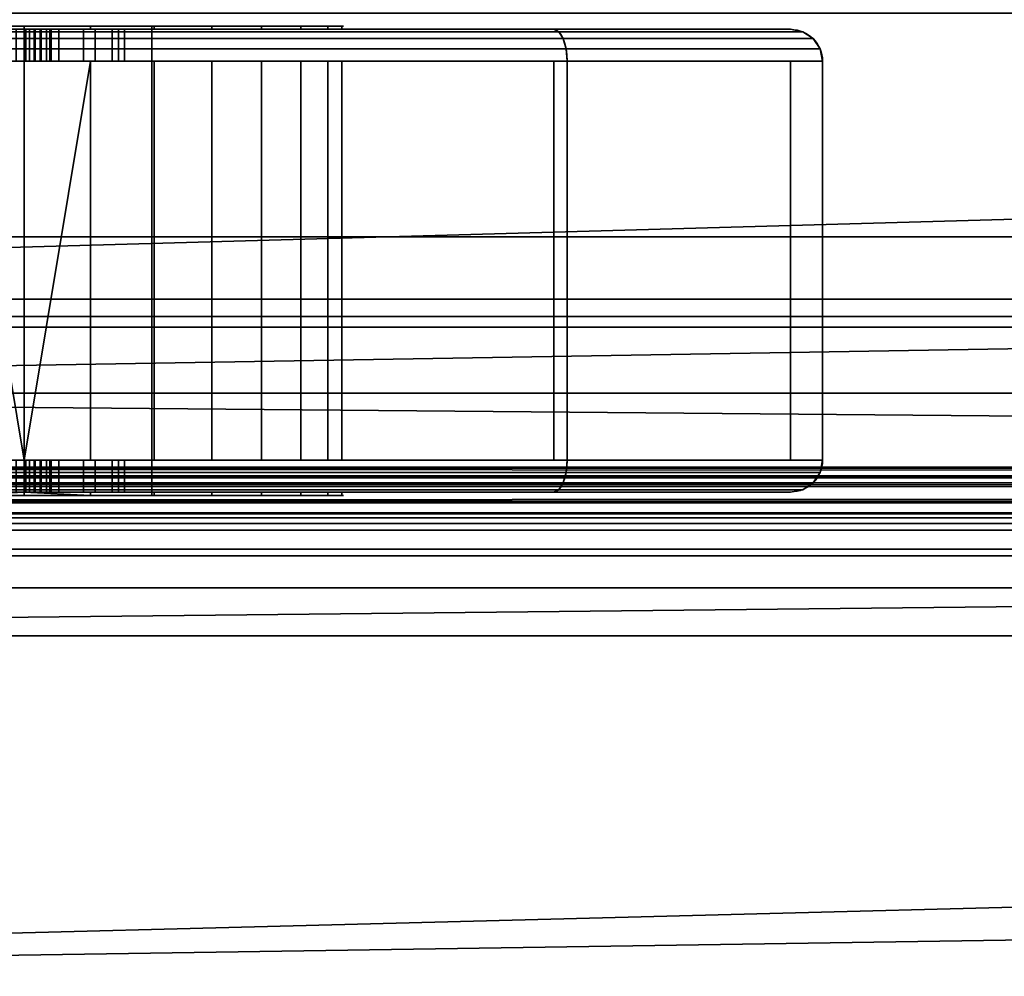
# Model space of a CAD drawing. Header units: millimetres. Extents: x -488 to 6688, y -115 to 115.
# Tile 642 of 656: x 1196 to 1227, y -38 to -8. Entities that reach past the tile are written whole.
import ezdxf

# ---------------------------------------------------------------- set-up
doc = ezdxf.new("R2010")
doc.units = ezdxf.units.MM
doc.layers.add('151', color=7, linetype='Continuous', true_color=0xffffff)

# ---------------------------------------------------------------- blocks, each defined once
blk = doc.blocks.new('UG_SURFACE_002')
at = {"layer": '151', "color": 252, "linetype": 'Continuous', "lineweight": 35}
for points in [[(2037.5, -15, 2194.25), (2037.5, 115, 2194.25), (962.5, 115, 2194.25), (962.5, -15, 2194.25)], [(1112.5, -15, 2044.25), (1112.5, 115, 2044.25), (1887.5, 115, 2044.25), (1887.5, -15, 2044.25)], [(2037.5, -15, 2194.25), (962.5, -15, 2194.25), (1112.5, -15, 2044.25), (1887.5, -15, 2044.25)]]:
    blk.add_3dface(points, dxfattribs=at)
blk = doc.blocks.new('UG_SURFACE_070')
at = {"layer": '151', "color": 7, "linetype": 'Continuous', "lineweight": 35}
for points in [[(1212.586, -8.5, 1153), (1144, -8.5, 1153), (1144, -8.576, 1153.383), (1212.744, -8.576, 1153.383)], [(1212.744, -8.576, 1004.617), (1144, -8.576, 1004.617), (1144, -8.5, 1005), (1212.586, -8.5, 1005)], [(1212.586, -8.5, 1005), (1144, -8.5, 1005), (1192.152, -8.5, 1016.238), (1192.343, -8.5, 1016.2)], [(1193.921, -8.5, 1113.781), (1190.122, -8.5, 1112.09), (1144, -8.5, 1153), (1212.586, -8.5, 1153)], [(1212.744, -8.576, 1153.383), (1144, -8.576, 1153.383), (1144, -8.793, 1153.707), (1212.879, -8.793, 1153.707)], [(1212.879, -8.793, 1004.293), (1144, -8.793, 1004.293), (1144, -8.576, 1004.617), (1212.744, -8.576, 1004.617)], [(1196, -8.4, 1094), (1196, -8.5, 1094), (1191.933, -8.5, 1094.864), (1191.933, -8.4, 1094.864)], [(1196, -8.4, 1094), (1191.933, -8.4, 1094.864), (1192, -8.4, 1100)], [(1191.933, -8.5, 1094.864), (1196, -8.5, 1094), (1195.743, -8.5, 1035.14)], [(1200, -8.4, 1108), (1192, -8.4, 1108), (1193.921, -8.4, 1113.781), (1198.079, -8.4, 1113.781)], [(1192, -8.4, 1100), (1200, -8.4, 1100), (1200.067, -8.4, 1094.864), (1196, -8.4, 1094)], [(1192, -8.4, 1108), (1200, -8.4, 1108), (1200, -23.1, 1108), (1192, -23.1, 1108)], [(1200, -8.4, 1100), (1192, -8.4, 1100), (1192, -23.1, 1100), (1200, -23.1, 1100)], [(1212.586, -8.5, 1005), (1192.343, -8.5, 1016.2), (1196.343, -8.5, 1016.2)], [(1192.343, -9.5, 1016.2), (1196.343, -9.5, 1016.2), (1196.343, -8.5, 1016.2), (1192.343, -8.5, 1016.2)], [(1193.921, -8.4, 1113.781), (1193.921, -8.5, 1113.781), (1198.079, -8.5, 1113.781), (1198.079, -8.4, 1113.781)], [(1212.586, -8.5, 1153), (1198.079, -8.5, 1113.781), (1193.921, -8.5, 1113.781)], [(1197.083, -8.5, 1034.958), (1195.743, -8.5, 1035.14), (1196, -8.5, 1094), (1200.067, -8.5, 1094.864)], [(1195.743, -9.5, 1035.14), (1195.743, -8.5, 1035.14), (1197.083, -8.5, 1034.958), (1197.083, -9.5, 1034.958)], [(1196.16, -8.5, 1022.081), (1196.049, -8.5, 1022.226), (1195.998, -8.5, 1022.4), (1196.495, -8.5, 1021.953)], [(1195.998, -8.5, 1022.4), (1196.012, -8.5, 1022.582), (1196.495, -8.5, 1021.953)], [(1195.998, -9.5, 1022.4), (1195.998, -8.5, 1022.4), (1196.049, -8.5, 1022.226), (1196.049, -9.5, 1022.226)], [(1196.012, -9.5, 1022.582), (1196.012, -8.5, 1022.582), (1195.998, -8.5, 1022.4), (1195.998, -9.5, 1022.4)], [(1200.067, -8.4, 1094.864), (1200.067, -8.5, 1094.864), (1196, -8.5, 1094), (1196, -8.4, 1094)], [(1196.012, -8.5, 1022.582), (1197.853, -8.5, 1029.453), (1198.75, -8.5, 1030.463), (1196.495, -8.5, 1021.953)], [(1196.012, -9.5, 1022.582), (1197.853, -9.5, 1029.453), (1197.853, -8.5, 1029.453), (1196.012, -8.5, 1022.582)], [(1196.049, -9.5, 1022.226), (1196.049, -8.5, 1022.226), (1196.16, -8.5, 1022.081), (1196.16, -9.5, 1022.081)], [(1196.495, -8.5, 1021.953), (1196.316, -8.5, 1021.986), (1196.16, -8.5, 1022.081)], [(1196.16, -9.5, 1022.081), (1196.16, -8.5, 1022.081), (1196.316, -8.5, 1021.986), (1196.316, -9.5, 1021.986)], [(1196.316, -9.5, 1021.986), (1196.316, -8.5, 1021.986), (1196.495, -8.5, 1021.953), (1196.495, -9.5, 1021.953)], [(1196.343, -8.5, 1016.2), (1196.535, -8.5, 1016.238), (1212.586, -8.5, 1005)], [(1196.535, -8.5, 1021.915), (1196.343, -8.5, 1021.953), (1196.495, -8.5, 1021.953)], [(1196.343, -9.5, 1021.953), (1196.495, -9.5, 1021.953), (1196.495, -8.5, 1021.953), (1196.343, -8.5, 1021.953)], [(1196.343, -9.5, 1021.953), (1196.343, -8.5, 1021.953), (1196.535, -8.5, 1021.915), (1196.535, -9.5, 1021.915)], [(1196.535, -9.5, 1016.238), (1196.535, -8.5, 1016.238), (1196.343, -8.5, 1016.2), (1196.343, -9.5, 1016.2)], [(1196.697, -8.5, 1021.806), (1196.495, -8.5, 1021.953), (1220, -8.5, 1012.414)], [(1196.697, -8.5, 1021.806), (1196.535, -8.5, 1021.915), (1196.495, -8.5, 1021.953)], [(1198.75, -8.5, 1030.463), (1220, -8.5, 1012.414), (1196.495, -8.5, 1021.953)], [(1212.586, -8.5, 1005), (1196.535, -8.5, 1016.238), (1196.697, -8.5, 1016.346)], [(1196.535, -9.5, 1021.915), (1196.535, -8.5, 1021.915), (1196.697, -8.5, 1021.806), (1196.697, -9.5, 1021.806)], [(1196.697, -9.5, 1016.346), (1196.697, -8.5, 1016.346), (1196.535, -8.5, 1016.238), (1196.535, -9.5, 1016.238)], [(1220, -8.5, 1012.414), (1196.805, -8.5, 1021.644), (1196.697, -8.5, 1021.806)], [(1196.697, -8.5, 1016.346), (1196.805, -8.5, 1016.509), (1220, -8.5, 1012.414), (1212.586, -8.5, 1005)], [(1196.697, -9.5, 1021.806), (1196.697, -8.5, 1021.806), (1196.805, -8.5, 1021.644), (1196.805, -9.5, 1021.644)], [(1196.805, -9.5, 1016.509), (1196.805, -8.5, 1016.509), (1196.697, -8.5, 1016.346), (1196.697, -9.5, 1016.346)], [(1220, -8.5, 1012.414), (1196.805, -8.5, 1016.509), (1196.843, -8.5, 1016.7)], [(1196.843, -8.5, 1021.453), (1196.805, -8.5, 1021.644), (1220, -8.5, 1012.414)], [(1196.805, -9.5, 1021.644), (1196.805, -8.5, 1021.644), (1196.843, -8.5, 1021.453), (1196.843, -9.5, 1021.453)], [(1196.843, -9.5, 1016.7), (1196.843, -8.5, 1016.7), (1196.805, -8.5, 1016.509), (1196.805, -9.5, 1016.509)], [(1220, -8.5, 1012.414), (1196.843, -8.5, 1016.7), (1196.843, -8.5, 1021.453)], [(1196.843, -9.5, 1016.7), (1196.843, -9.5, 1021.453), (1196.843, -8.5, 1021.453), (1196.843, -8.5, 1016.7)], [(1220, -8.5, 1145.586), (1197.083, -8.5, 1034.958), (1205.511, -8.5, 1100.91)], [(1197.083, -8.5, 1034.958), (1203.431, -8.5, 1097.309), (1205.511, -8.5, 1100.91)], [(1197.083, -8.5, 1034.958), (1200.067, -8.5, 1094.864), (1203.431, -8.5, 1097.309)], [(1220, -8.5, 1145.586), (1198.223, -8.5, 1034.232), (1197.083, -8.5, 1034.958)], [(1197.083, -9.5, 1034.958), (1197.083, -8.5, 1034.958), (1198.223, -8.5, 1034.232), (1198.223, -9.5, 1034.232)], [(1198.75, -9.5, 1030.463), (1198.75, -8.5, 1030.463), (1197.853, -8.5, 1029.453), (1197.853, -9.5, 1029.453)], [(1198.079, -8.4, 1113.781), (1198.079, -8.5, 1113.781), (1201.878, -8.5, 1112.09), (1201.878, -8.4, 1112.09)], [(1198.079, -8.4, 1113.781), (1201.878, -8.4, 1112.09), (1200, -8.4, 1108)], [(1201.878, -8.5, 1112.09), (1198.079, -8.5, 1113.781), (1212.586, -8.5, 1153), (1220, -8.5, 1145.586)], [(1220, -8.5, 1145.586), (1198.953, -8.5, 1033.095), (1198.223, -8.5, 1034.232)], [(1198.223, -9.5, 1034.232), (1198.223, -8.5, 1034.232), (1198.953, -8.5, 1033.095), (1198.953, -9.5, 1033.095)], [(1198.75, -8.5, 1030.463), (1199.141, -8.5, 1031.757), (1220, -8.5, 1012.414)], [(1199.141, -9.5, 1031.757), (1199.141, -8.5, 1031.757), (1198.75, -8.5, 1030.463), (1198.75, -9.5, 1030.463)], [(1199.141, -8.5, 1031.757), (1198.953, -8.5, 1033.095), (1220, -8.5, 1145.586), (1220, -8.5, 1012.414)], [(1198.953, -9.5, 1033.095), (1198.953, -8.5, 1033.095), (1199.141, -8.5, 1031.757), (1199.141, -9.5, 1031.757)], [(1200, -8.4, 1108), (1204.66, -8.4, 1109), (1205.945, -8.4, 1105.045)], [(1205.945, -8.4, 1105.045), (1205.511, -8.4, 1100.91), (1200, -8.4, 1100), (1200, -8.4, 1108)], [(1200, -8.4, 1108), (1201.878, -8.4, 1112.09), (1204.66, -8.4, 1109)], [(1205.511, -8.4, 1100.91), (1203.431, -8.4, 1097.309), (1200, -8.4, 1100)], [(1200, -8.4, 1100), (1203.431, -8.4, 1097.309), (1200.067, -8.4, 1094.864)], [(1200, -8.4, 1108), (1200, -8.4, 1100), (1200, -23.1, 1100), (1200, -23.1, 1108)], [(1203.431, -8.4, 1097.309), (1203.431, -8.5, 1097.309), (1200.067, -8.5, 1094.864), (1200.067, -8.4, 1094.864)], [(1201.878, -8.4, 1112.09), (1201.878, -8.5, 1112.09), (1204.66, -8.5, 1109), (1204.66, -8.4, 1109)], [(1204.66, -8.5, 1109), (1201.878, -8.5, 1112.09), (1220, -8.5, 1145.586)], [(1205.511, -8.4, 1100.91), (1205.511, -8.5, 1100.91), (1203.431, -8.5, 1097.309), (1203.431, -8.4, 1097.309)], [(1204.66, -8.4, 1109), (1204.66, -8.5, 1109), (1205.945, -8.5, 1105.045), (1205.945, -8.4, 1105.045)], [(1220, -8.5, 1145.586), (1205.945, -8.5, 1105.045), (1204.66, -8.5, 1109)], [(1205.945, -8.4, 1105.045), (1205.945, -8.5, 1105.045), (1205.511, -8.5, 1100.91), (1205.511, -8.4, 1100.91)], [(1205.511, -8.5, 1100.91), (1205.945, -8.5, 1105.045), (1220, -8.5, 1145.586)], [(1220, -8.5, 1145.586), (1212.586, -8.5, 1153), (1212.744, -8.576, 1153.383), (1220.383, -8.576, 1145.744)], [(1212.586, -8.5, 1005), (1220, -8.5, 1012.414), (1220.383, -8.576, 1012.256), (1212.744, -8.576, 1004.617)], [(1220.383, -8.576, 1145.744), (1212.744, -8.576, 1153.383), (1212.879, -8.793, 1153.707), (1220.707, -8.793, 1145.879)], [(1212.744, -8.576, 1004.617), (1220.383, -8.576, 1012.256), (1220.707, -8.793, 1012.121), (1212.879, -8.793, 1004.293)], [(1220, -8.5, 1012.414), (1220, -8.5, 1145.586), (1220.383, -8.576, 1145.744), (1220.383, -8.576, 1012.256)], [(1220.383, -8.576, 1012.256), (1220.383, -8.576, 1145.744), (1220.707, -8.793, 1145.879), (1220.707, -8.793, 1012.121)], [(1212.879, -8.793, 1153.707), (1144, -8.793, 1153.707), (1144, -9.117, 1153.924), (1212.968, -9.117, 1153.924)], [(1212.968, -9.117, 1004.076), (1144, -9.117, 1004.076), (1144, -8.793, 1004.293), (1212.879, -8.793, 1004.293)], [(1220.707, -8.793, 1145.879), (1212.879, -8.793, 1153.707), (1212.968, -9.117, 1153.924), (1220.924, -9.117, 1145.968)], [(1212.879, -8.793, 1004.293), (1220.707, -8.793, 1012.121), (1220.924, -9.117, 1012.032), (1212.968, -9.117, 1004.076)], [(1220.707, -8.793, 1012.121), (1220.707, -8.793, 1145.879), (1220.924, -9.117, 1145.968), (1220.924, -9.117, 1012.032)], [(1212.968, -9.117, 1153.924), (1144, -9.117, 1153.924), (1144, -9.5, 1154), (1213, -9.5, 1154)], [(1213, -9.5, 1004), (1144, -9.5, 1004), (1144, -9.117, 1004.076), (1212.968, -9.117, 1004.076)], [(1220.924, -9.117, 1145.968), (1212.968, -9.117, 1153.924), (1213, -9.5, 1154), (1221, -9.5, 1146)], [(1212.968, -9.117, 1004.076), (1220.924, -9.117, 1012.032), (1221, -9.5, 1012), (1213, -9.5, 1004)], [(1220.924, -9.117, 1012.032), (1220.924, -9.117, 1145.968), (1221, -9.5, 1146), (1221, -9.5, 1012)], [(1144, -9.5, 1004), (1213, -9.5, 1004), (1213, -22, 1004), (1144, -22, 1004)], [(1213, -9.5, 1154), (1144, -9.5, 1154), (1144, -22, 1154), (1213, -22, 1154)], [(1212.586, -9.5, 1153), (1144, -9.5, 1153), (1190.122, -9.5, 1112.09), (1193.921, -9.5, 1113.781)], [(1192.343, -9.5, 1016.2), (1192.152, -9.5, 1016.238), (1144, -9.5, 1005), (1212.586, -9.5, 1005)], [(1144, -22, 1005), (1212.586, -22, 1005), (1212.586, -9.5, 1005), (1144, -9.5, 1005)], [(1212.586, -22, 1153), (1144, -22, 1153), (1144, -9.5, 1153), (1212.586, -9.5, 1153)], [(1194.451, -9.5, 1034.743), (1195.743, -9.5, 1035.14), (1196, -9.5, 1094), (1191.933, -9.5, 1094.864)], [(1196, -9.5, 1094), (1196, -22, 1094), (1191.933, -22, 1094.864), (1191.933, -9.5, 1094.864)], [(1212.586, -9.5, 1005), (1196.343, -9.5, 1016.2), (1192.343, -9.5, 1016.2)], [(1212.586, -9.5, 1153), (1193.921, -9.5, 1113.781), (1198.079, -9.5, 1113.781)], [(1198.079, -9.5, 1113.781), (1193.921, -9.5, 1113.781), (1196, -22, 1114)], [(1193.921, -9.5, 1113.781), (1193.921, -22, 1113.781), (1196, -22, 1114)], [(1195.743, -9.5, 1035.14), (1197.083, -9.5, 1034.958), (1196, -9.5, 1094)], [(1196.495, -9.5, 1021.953), (1195.998, -9.5, 1022.4), (1196.049, -9.5, 1022.226), (1196.16, -9.5, 1022.081)], [(1196.495, -9.5, 1021.953), (1196.012, -9.5, 1022.582), (1195.998, -9.5, 1022.4)], [(1200.067, -9.5, 1094.864), (1196, -9.5, 1094), (1197.083, -9.5, 1034.958), (1198.223, -9.5, 1034.232)], [(1200.067, -9.5, 1094.864), (1200.067, -22, 1094.864), (1196, -22, 1094), (1196, -9.5, 1094)], [(1196, -22, 1114), (1198.079, -22, 1113.781), (1198.079, -9.5, 1113.781)], [(1196.495, -9.5, 1021.953), (1198.75, -9.5, 1030.463), (1197.853, -9.5, 1029.453), (1196.012, -9.5, 1022.582)], [(1196.16, -9.5, 1022.081), (1196.316, -9.5, 1021.986), (1196.495, -9.5, 1021.953)], [(1196.495, -9.5, 1021.953), (1196.343, -9.5, 1021.953), (1196.535, -9.5, 1021.915)], [(1196.535, -9.5, 1016.238), (1196.343, -9.5, 1016.2), (1212.586, -9.5, 1005)], [(1220, -9.5, 1012.414), (1196.495, -9.5, 1021.953), (1196.697, -9.5, 1021.806)], [(1196.495, -9.5, 1021.953), (1196.535, -9.5, 1021.915), (1196.697, -9.5, 1021.806)], [(1196.495, -9.5, 1021.953), (1220, -9.5, 1012.414), (1198.75, -9.5, 1030.463)], [(1196.697, -9.5, 1016.346), (1196.535, -9.5, 1016.238), (1212.586, -9.5, 1005)], [(1212.586, -9.5, 1005), (1220, -9.5, 1012.414), (1196.805, -9.5, 1016.509), (1196.697, -9.5, 1016.346)], [(1196.697, -9.5, 1021.806), (1196.805, -9.5, 1021.644), (1220, -9.5, 1012.414)], [(1220, -9.5, 1012.414), (1196.805, -9.5, 1021.644), (1196.843, -9.5, 1021.453)], [(1196.843, -9.5, 1016.7), (1196.805, -9.5, 1016.509), (1220, -9.5, 1012.414)], [(1220, -9.5, 1012.414), (1196.843, -9.5, 1021.453), (1196.843, -9.5, 1016.7)], [(1198.079, -9.5, 1113.781), (1201.878, -9.5, 1112.09), (1220, -9.5, 1145.586), (1212.586, -9.5, 1153)], [(1198.079, -9.5, 1113.781), (1198.079, -22, 1113.781), (1201.878, -22, 1112.09), (1201.878, -9.5, 1112.09)], [(1205.511, -9.5, 1100.91), (1198.223, -9.5, 1034.232), (1220, -9.5, 1145.586)], [(1205.511, -9.5, 1100.91), (1203.431, -9.5, 1097.309), (1198.223, -9.5, 1034.232)], [(1203.431, -9.5, 1097.309), (1200.067, -9.5, 1094.864), (1198.223, -9.5, 1034.232)], [(1198.223, -9.5, 1034.232), (1198.953, -9.5, 1033.095), (1220, -9.5, 1145.586)], [(1220, -9.5, 1012.414), (1199.141, -9.5, 1031.757), (1198.75, -9.5, 1030.463)], [(1220, -9.5, 1012.414), (1220, -9.5, 1145.586), (1198.953, -9.5, 1033.095), (1199.141, -9.5, 1031.757)], [(1203.431, -9.5, 1097.309), (1203.431, -22, 1097.309), (1200.067, -22, 1094.864), (1200.067, -9.5, 1094.864)], [(1220, -9.5, 1145.586), (1201.878, -9.5, 1112.09), (1204.66, -9.5, 1109)], [(1201.878, -9.5, 1112.09), (1201.878, -22, 1112.09), (1204.66, -22, 1109), (1204.66, -9.5, 1109)], [(1205.511, -9.5, 1100.91), (1205.511, -22, 1100.91), (1203.431, -22, 1097.309), (1203.431, -9.5, 1097.309)], [(1204.66, -9.5, 1109), (1205.945, -9.5, 1105.045), (1220, -9.5, 1145.586)], [(1204.66, -9.5, 1109), (1204.66, -22, 1109), (1205.945, -22, 1105.045), (1205.945, -9.5, 1105.045)], [(1220, -9.5, 1145.586), (1205.945, -9.5, 1105.045), (1205.511, -9.5, 1100.91)], [(1205.945, -9.5, 1105.045), (1205.945, -22, 1105.045), (1205.511, -22, 1100.91), (1205.511, -9.5, 1100.91)], [(1220, -9.5, 1012.414), (1212.586, -9.5, 1005), (1212.586, -22, 1005), (1220, -22, 1012.414)], [(1220, -22, 1145.586), (1212.586, -22, 1153), (1212.586, -9.5, 1153), (1220, -9.5, 1145.586)], [(1221, -22, 1012), (1213, -22, 1004), (1213, -9.5, 1004), (1221, -9.5, 1012)], [(1221, -9.5, 1146), (1213, -9.5, 1154), (1213, -22, 1154), (1221, -22, 1146)], [(1220, -22, 1012.414), (1220, -22, 1145.586), (1220, -9.5, 1145.586), (1220, -9.5, 1012.414)], [(1221, -9.5, 1012), (1221, -9.5, 1146), (1221, -22, 1146), (1221, -22, 1012)], [(1212.968, -22.383, 1004.076), (1144, -22.383, 1004.076), (1144, -22, 1004), (1213, -22, 1004)], [(1213, -22, 1154), (1144, -22, 1154), (1144, -22.383, 1153.924), (1212.968, -22.383, 1153.924)], [(1212.586, -22, 1005), (1144, -22, 1005), (1192.152, -22, 1016.238), (1192.343, -22, 1016.2)], [(1144, -22, 1153), (1212.586, -22, 1153), (1196, -22, 1114), (1193.921, -22, 1113.781)], [(1191.933, -22, 1094.864), (1196, -22, 1094), (1195.743, -22, 1035.14)], [(1212.586, -22, 1005), (1192.343, -22, 1016.2), (1196.343, -22, 1016.2)], [(1196.343, -22, 1016.2), (1192.343, -22, 1016.2), (1192.343, -23, 1016.2), (1196.343, -23, 1016.2)], [(1197.083, -22, 1034.958), (1195.743, -22, 1035.14), (1196, -22, 1094), (1200.067, -22, 1094.864)], [(1195.743, -23, 1035.14), (1195.743, -22, 1035.14), (1197.083, -22, 1034.958), (1197.083, -23, 1034.958)], [(1196.16, -22, 1022.081), (1196.049, -22, 1022.226), (1195.998, -22, 1022.4), (1196.495, -22, 1021.953)], [(1195.998, -22, 1022.4), (1196.012, -22, 1022.582), (1196.495, -22, 1021.953)], [(1195.998, -23, 1022.4), (1195.998, -22, 1022.4), (1196.049, -22, 1022.226), (1196.049, -23, 1022.226)], [(1196.012, -23, 1022.582), (1196.012, -22, 1022.582), (1195.998, -22, 1022.4), (1195.998, -23, 1022.4)], [(1198.079, -22, 1113.781), (1196, -22, 1114), (1212.586, -22, 1153)], [(1196.012, -22, 1022.582), (1197.853, -22, 1029.453), (1198.75, -22, 1030.463), (1196.495, -22, 1021.953)], [(1197.853, -22, 1029.453), (1196.012, -22, 1022.582), (1196.012, -23, 1022.582), (1197.853, -23, 1029.453)], [(1196.049, -23, 1022.226), (1196.049, -22, 1022.226), (1196.16, -22, 1022.081), (1196.16, -23, 1022.081)], [(1196.495, -22, 1021.953), (1196.316, -22, 1021.986), (1196.16, -22, 1022.081)], [(1196.16, -23, 1022.081), (1196.16, -22, 1022.081), (1196.316, -22, 1021.986), (1196.316, -23, 1021.986)], [(1196.316, -23, 1021.986), (1196.316, -22, 1021.986), (1196.495, -22, 1021.953), (1196.495, -23, 1021.953)], [(1196.343, -22, 1016.2), (1196.535, -22, 1016.238), (1212.586, -22, 1005)], [(1196.535, -22, 1021.915), (1196.343, -22, 1021.953), (1196.495, -22, 1021.953)], [(1196.535, -23, 1016.238), (1196.535, -22, 1016.238), (1196.343, -22, 1016.2), (1196.343, -23, 1016.2)], [(1196.343, -23, 1021.953), (1196.343, -22, 1021.953), (1196.535, -22, 1021.915), (1196.535, -23, 1021.915)], [(1196.495, -22, 1021.953), (1196.343, -22, 1021.953), (1196.343, -23, 1021.953), (1196.495, -23, 1021.953)], [(1196.697, -22, 1021.806), (1196.495, -22, 1021.953), (1220, -22, 1012.414)], [(1196.697, -22, 1021.806), (1196.535, -22, 1021.915), (1196.495, -22, 1021.953)], [(1198.75, -22, 1030.463), (1220, -22, 1012.414), (1196.495, -22, 1021.953)], [(1212.586, -22, 1005), (1196.535, -22, 1016.238), (1196.697, -22, 1016.346)], [(1196.697, -23, 1016.346), (1196.697, -22, 1016.346), (1196.535, -22, 1016.238), (1196.535, -23, 1016.238)], [(1196.535, -23, 1021.915), (1196.535, -22, 1021.915), (1196.697, -22, 1021.806), (1196.697, -23, 1021.806)], [(1220, -22, 1012.414), (1196.805, -22, 1021.644), (1196.697, -22, 1021.806)], [(1196.697, -22, 1016.346), (1196.805, -22, 1016.509), (1220, -22, 1012.414), (1212.586, -22, 1005)], [(1196.805, -23, 1016.509), (1196.805, -22, 1016.509), (1196.697, -22, 1016.346), (1196.697, -23, 1016.346)], [(1196.697, -23, 1021.806), (1196.697, -22, 1021.806), (1196.805, -22, 1021.644), (1196.805, -23, 1021.644)], [(1220, -22, 1012.414), (1196.805, -22, 1016.509), (1196.843, -22, 1016.7)], [(1196.843, -22, 1021.453), (1196.805, -22, 1021.644), (1220, -22, 1012.414)], [(1196.843, -23, 1016.7), (1196.843, -22, 1016.7), (1196.805, -22, 1016.509), (1196.805, -23, 1016.509)], [(1196.805, -23, 1021.644), (1196.805, -22, 1021.644), (1196.843, -22, 1021.453), (1196.843, -23, 1021.453)], [(1220, -22, 1012.414), (1196.843, -22, 1016.7), (1196.843, -22, 1021.453)], [(1196.843, -22, 1021.453), (1196.843, -22, 1016.7), (1196.843, -23, 1016.7), (1196.843, -23, 1021.453)], [(1220, -22, 1145.586), (1197.083, -22, 1034.958), (1205.511, -22, 1100.91)], [(1197.083, -22, 1034.958), (1203.431, -22, 1097.309), (1205.511, -22, 1100.91)], [(1197.083, -22, 1034.958), (1200.067, -22, 1094.864), (1203.431, -22, 1097.309)], [(1220, -22, 1145.586), (1198.223, -22, 1034.232), (1197.083, -22, 1034.958)], [(1197.083, -23, 1034.958), (1197.083, -22, 1034.958), (1198.223, -22, 1034.232), (1198.223, -23, 1034.232)], [(1198.75, -23, 1030.463), (1198.75, -22, 1030.463), (1197.853, -22, 1029.453), (1197.853, -23, 1029.453)], [(1212.586, -22, 1153), (1220, -22, 1145.586), (1201.878, -22, 1112.09), (1198.079, -22, 1113.781)], [(1220, -22, 1145.586), (1198.953, -22, 1033.095), (1198.223, -22, 1034.232)], [(1198.223, -23, 1034.232), (1198.223, -22, 1034.232), (1198.953, -22, 1033.095), (1198.953, -23, 1033.095)], [(1198.75, -22, 1030.463), (1199.141, -22, 1031.757), (1220, -22, 1012.414)], [(1199.141, -23, 1031.757), (1199.141, -22, 1031.757), (1198.75, -22, 1030.463), (1198.75, -23, 1030.463)], [(1199.141, -22, 1031.757), (1198.953, -22, 1033.095), (1220, -22, 1145.586), (1220, -22, 1012.414)], [(1198.953, -23, 1033.095), (1198.953, -22, 1033.095), (1199.141, -22, 1031.757), (1199.141, -23, 1031.757)], [(1204.66, -22, 1109), (1201.878, -22, 1112.09), (1220, -22, 1145.586)], [(1220, -22, 1145.586), (1205.945, -22, 1105.045), (1204.66, -22, 1109)], [(1205.511, -22, 1100.91), (1205.945, -22, 1105.045), (1220, -22, 1145.586)], [(1213, -22, 1004), (1221, -22, 1012), (1220.924, -22.383, 1012.032), (1212.968, -22.383, 1004.076)], [(1221, -22, 1146), (1213, -22, 1154), (1212.968, -22.383, 1153.924), (1220.924, -22.383, 1145.968)], [(1221, -22, 1012), (1221, -22, 1146), (1220.924, -22.383, 1145.968), (1220.924, -22.383, 1012.032)], [(1212.879, -22.707, 1004.293), (1144, -22.707, 1004.293), (1144, -22.383, 1004.076), (1212.968, -22.383, 1004.076)], [(1212.968, -22.383, 1153.924), (1144, -22.383, 1153.924), (1144, -22.707, 1153.707), (1212.879, -22.707, 1153.707)], [(1212.968, -22.383, 1004.076), (1220.924, -22.383, 1012.032), (1220.707, -22.707, 1012.121), (1212.879, -22.707, 1004.293)], [(1220.924, -22.383, 1145.968), (1212.968, -22.383, 1153.924), (1212.879, -22.707, 1153.707), (1220.707, -22.707, 1145.879)], [(1220.924, -22.383, 1012.032), (1220.924, -22.383, 1145.968), (1220.707, -22.707, 1145.879), (1220.707, -22.707, 1012.121)], [(1212.744, -22.924, 1004.617), (1144, -22.924, 1004.617), (1144, -22.707, 1004.293), (1212.879, -22.707, 1004.293)], [(1212.879, -22.707, 1153.707), (1144, -22.707, 1153.707), (1144, -22.924, 1153.383), (1212.744, -22.924, 1153.383)], [(1212.879, -22.707, 1004.293), (1220.707, -22.707, 1012.121), (1220.383, -22.924, 1012.256), (1212.744, -22.924, 1004.617)], [(1220.707, -22.707, 1145.879), (1212.879, -22.707, 1153.707), (1212.744, -22.924, 1153.383), (1220.383, -22.924, 1145.744)], [(1220.707, -22.707, 1012.121), (1220.707, -22.707, 1145.879), (1220.383, -22.924, 1145.744), (1220.383, -22.924, 1012.256)], [(1212.586, -23, 1005), (1144, -23, 1005), (1144, -22.924, 1004.617), (1212.744, -22.924, 1004.617)], [(1212.744, -22.924, 1153.383), (1144, -22.924, 1153.383), (1144, -23, 1153), (1212.586, -23, 1153)], [(1212.586, -23, 1153), (1144, -23, 1153), (1193.921, -23, 1113.781), (1196, -23, 1114)], [(1192.343, -23, 1016.2), (1192.152, -23, 1016.238), (1144, -23, 1005), (1212.586, -23, 1005)], [(1196, -23, 1094), (1196, -23.1, 1094), (1191.933, -23.1, 1094.864), (1191.933, -23, 1094.864)], [(1194.451, -23, 1034.743), (1195.743, -23, 1035.14), (1196, -23, 1094), (1191.933, -23, 1094.864)], [(1200, -23.1, 1100), (1192, -23.1, 1100), (1191.933, -23.1, 1094.864), (1196, -23.1, 1094)], [(1192, -23.1, 1108), (1200, -23.1, 1108), (1198.079, -23.1, 1113.781), (1193.921, -23.1, 1113.781)], [(1212.586, -23, 1005), (1196.343, -23, 1016.2), (1192.343, -23, 1016.2)], [(1196, -23, 1114), (1193.921, -23.1, 1113.781), (1198.079, -23.1, 1113.781)], [(1196, -23, 1114), (1193.921, -23, 1113.781), (1193.921, -23.1, 1113.781)], [(1195.743, -23, 1035.14), (1197.083, -23, 1034.958), (1196, -23, 1094)], [(1196.495, -23, 1021.953), (1195.998, -23, 1022.4), (1196.049, -23, 1022.226), (1196.16, -23, 1022.081)], [(1196.495, -23, 1021.953), (1196.012, -23, 1022.582), (1195.998, -23, 1022.4)], [(1198.079, -23.1, 1113.781), (1198.079, -23, 1113.781), (1196, -23, 1114)], [(1200.067, -23, 1094.864), (1200.067, -23.1, 1094.864), (1196, -23.1, 1094), (1196, -23, 1094)], [(1196, -23, 1114), (1198.079, -23, 1113.781), (1212.586, -23, 1153)], [(1200.067, -23, 1094.864), (1196, -23, 1094), (1197.083, -23, 1034.958), (1198.223, -23, 1034.232)], [(1196, -23.1, 1094), (1200.067, -23.1, 1094.864), (1200, -23.1, 1100)], [(1196.495, -23, 1021.953), (1198.75, -23, 1030.463), (1197.853, -23, 1029.453), (1196.012, -23, 1022.582)], [(1196.16, -23, 1022.081), (1196.316, -23, 1021.986), (1196.495, -23, 1021.953)], [(1196.495, -23, 1021.953), (1196.343, -23, 1021.953), (1196.535, -23, 1021.915)], [(1196.535, -23, 1016.238), (1196.343, -23, 1016.2), (1212.586, -23, 1005)], [(1220, -23, 1012.414), (1196.495, -23, 1021.953), (1196.697, -23, 1021.806)], [(1196.495, -23, 1021.953), (1196.535, -23, 1021.915), (1196.697, -23, 1021.806)], [(1196.495, -23, 1021.953), (1220, -23, 1012.414), (1198.75, -23, 1030.463)], [(1196.697, -23, 1016.346), (1196.535, -23, 1016.238), (1212.586, -23, 1005)], [(1212.586, -23, 1005), (1220, -23, 1012.414), (1196.805, -23, 1016.509), (1196.697, -23, 1016.346)], [(1196.697, -23, 1021.806), (1196.805, -23, 1021.644), (1220, -23, 1012.414)], [(1220, -23, 1012.414), (1196.805, -23, 1021.644), (1196.843, -23, 1021.453)], [(1196.843, -23, 1016.7), (1196.805, -23, 1016.509), (1220, -23, 1012.414)], [(1220, -23, 1012.414), (1196.843, -23, 1021.453), (1196.843, -23, 1016.7)], [(1198.079, -23, 1113.781), (1198.079, -23.1, 1113.781), (1201.878, -23.1, 1112.09), (1201.878, -23, 1112.09)], [(1198.079, -23, 1113.781), (1201.878, -23, 1112.09), (1220, -23, 1145.586), (1212.586, -23, 1153)], [(1200, -23.1, 1108), (1201.878, -23.1, 1112.09), (1198.079, -23.1, 1113.781)], [(1205.511, -23, 1100.91), (1198.223, -23, 1034.232), (1220, -23, 1145.586)], [(1205.511, -23, 1100.91), (1203.431, -23, 1097.309), (1198.223, -23, 1034.232)], [(1203.431, -23, 1097.309), (1200.067, -23, 1094.864), (1198.223, -23, 1034.232)], [(1198.223, -23, 1034.232), (1198.953, -23, 1033.095), (1220, -23, 1145.586)], [(1220, -23, 1012.414), (1199.141, -23, 1031.757), (1198.75, -23, 1030.463)], [(1220, -23, 1012.414), (1220, -23, 1145.586), (1198.953, -23, 1033.095), (1199.141, -23, 1031.757)], [(1200, -23.1, 1108), (1200, -23.1, 1100), (1205.511, -23.1, 1100.91), (1205.945, -23.1, 1105.045)], [(1200, -23.1, 1100), (1203.431, -23.1, 1097.309), (1205.511, -23.1, 1100.91)], [(1205.945, -23.1, 1105.045), (1204.66, -23.1, 1109), (1200, -23.1, 1108)], [(1200.067, -23.1, 1094.864), (1203.431, -23.1, 1097.309), (1200, -23.1, 1100)], [(1204.66, -23.1, 1109), (1201.878, -23.1, 1112.09), (1200, -23.1, 1108)], [(1203.431, -23, 1097.309), (1203.431, -23.1, 1097.309), (1200.067, -23.1, 1094.864), (1200.067, -23, 1094.864)], [(1201.878, -23, 1112.09), (1201.878, -23.1, 1112.09), (1204.66, -23.1, 1109), (1204.66, -23, 1109)], [(1220, -23, 1145.586), (1201.878, -23, 1112.09), (1204.66, -23, 1109)], [(1205.511, -23, 1100.91), (1205.511, -23.1, 1100.91), (1203.431, -23.1, 1097.309), (1203.431, -23, 1097.309)], [(1204.66, -23, 1109), (1204.66, -23.1, 1109), (1205.945, -23.1, 1105.045), (1205.945, -23, 1105.045)], [(1204.66, -23, 1109), (1205.945, -23, 1105.045), (1220, -23, 1145.586)], [(1205.945, -23, 1105.045), (1205.945, -23.1, 1105.045), (1205.511, -23.1, 1100.91), (1205.511, -23, 1100.91)], [(1220, -23, 1145.586), (1205.945, -23, 1105.045), (1205.511, -23, 1100.91)], [(1212.744, -22.924, 1004.617), (1220.383, -22.924, 1012.256), (1220, -23, 1012.414), (1212.586, -23, 1005)], [(1220.383, -22.924, 1145.744), (1212.744, -22.924, 1153.383), (1212.586, -23, 1153), (1220, -23, 1145.586)], [(1220.383, -22.924, 1012.256), (1220.383, -22.924, 1145.744), (1220, -23, 1145.586), (1220, -23, 1012.414)]]:
    blk.add_3dface(points, dxfattribs=at)
blk = doc.blocks.new('UG_SURFACE_071')
at = {"layer": '151', "color": 35, "linetype": 'Continuous', "lineweight": 35}
for points in [[(1143.5, -19.9, 2017), (1856.5, -19.9, 2017), (1856.5, -8, 2017)], [(1143.5, -8, 2017), (1143.5, -19.9, 2017), (1856.5, -8, 2017)], [(1856.5, -8), (1856.5, -19.9), (1143.5, -19.9), (1143.5, -8)], [(1129.5, -38.5), (1856.5, -19.9), (1858.5, -19.9), (1858.5, -27.5)], [(1141.5, -27.5), (1856.5, -19.9), (1129.5, -38.5)], [(1143.5, -19.9, 2017), (1141.5, -19.9, 2017), (1141.5, -26, 2017), (1858.5, -26, 2017)], [(1143.5, -19.9), (1856.5, -19.9), (1141.5, -27.5)], [(1856.5, -19.9, 2017), (1143.5, -19.9, 2017), (1858.5, -26, 2017)], [(1141.5, -26, 2030), (1858.5, -26, 2030), (1858.5, -26, 2017), (1141.5, -26, 2017)], [(1858.5, -27.5, 2030), (1858.5, -26, 2030), (1141.5, -26, 2030), (1141.5, -27.5, 2030)], [(1870.5, -38.5), (1129.5, -38.5), (1858.5, -27.5)], [(1131.5, -40.5, 2030), (1858.5, -27.5, 2030), (1141.5, -27.5, 2030)], [(1858.5, -27.5, 2030), (1131.5, -40.5, 2030), (1868.5, -40.5, 2030)]]:
    blk.add_3dface(points, dxfattribs=at)
blk = doc.blocks.new('UG_SURFACE_113')
at = {"layer": '151', "color": 252, "linetype": 'Continuous', "lineweight": 35}
for points in [[(1153, 3.014, -9.75), (1138, 3.014, -9.75), (1138, -16.953, -9.75), (1862, -16.953, -9.75)], [(1153, 3.014, -10.75), (1847, 3.014, -10.75), (1138, -16.953, -10.75)], [(1847, 3.014, -10.75), (1862, 3.014, -10.75), (1862, -16.953, -10.75), (1138, -16.953, -10.75)], [(1847, 3.014, -9.75), (1153, 3.014, -9.75), (1862, -16.953, -9.75)], [(1138, -17.835, -9.906), (1862, -17.835, -9.906), (1862, -16.953, -9.75), (1138, -16.953, -9.75)], [(1138, -16.953, -10.75), (1862, -16.953, -10.75), (1862, -17.493, -10.845), (1138, -17.493, -10.845)], [(1138, -17.493, -10.845), (1862, -17.493, -10.845), (1862, -23.644, -13.084), (1138, -23.644, -13.084)], [(1138, -23.986, -12.144), (1862, -23.986, -12.144), (1862, -17.835, -9.906), (1138, -17.835, -9.906)], [(1862, -23.644, -13.084), (1862, -23.986, -12.144), (1138, -23.986, -12.144), (1138, -23.644, -13.084)]]:
    blk.add_3dface(points, dxfattribs=at)
blk = doc.blocks.new('UG_SURFACE_129')
at = {"layer": '151', "color": 252, "linetype": 'Continuous', "lineweight": 35}
for points in [[(1135.8, -22.22, 2021.45), (1864.2, -22.22, 2021.45), (1864.2, 12.92, 2021.45), (1135.8, 12.92, 2021.45)], [(1137, -22.22, 2020.25), (1137, 12.92, 2020.25), (1863, 12.92, 2020.25), (1863, -22.22, 2020.25)], [(1097, -15, 2060.25), (1903, -15, 2060.25), (1901.8, -15, 2059.05), (1098.2, -15, 2059.05)], [(1097, -15, 2060.25), (1097, -22.22, 2060.25), (1903, -22.22, 2060.25), (1903, -15, 2060.25)], [(1098.2, -15, 2059.05), (1901.8, -15, 2059.05), (1901.8, -22.22, 2059.05), (1098.2, -22.22, 2059.05)], [(1902.947, -22.762, 2060.197), (1097, -22.22, 2060.25), (1097.053, -22.762, 2060.197)], [(1902.947, -22.762, 2060.197), (1903, -22.22, 2060.25), (1097, -22.22, 2060.25)], [(1098.23, -22.528, 2059.02), (1098.2, -22.22, 2059.05), (1901.8, -22.22, 2059.05)], [(1098.23, -22.528, 2059.02), (1901.8, -22.22, 2059.05), (1901.77, -22.528, 2059.02)], [(1864.23, -22.528, 2021.48), (1135.8, -22.22, 2021.45), (1135.77, -22.528, 2021.48)], [(1864.23, -22.528, 2021.48), (1864.2, -22.22, 2021.45), (1135.8, -22.22, 2021.45)], [(1136.947, -22.762, 2020.303), (1863, -22.22, 2020.25), (1863.053, -22.762, 2020.303)], [(1136.947, -22.762, 2020.303), (1137, -22.22, 2020.25), (1863, -22.22, 2020.25)], [(1097.053, -22.762, 2060.197), (1097.212, -23.284, 2060.038), (1902.788, -23.284, 2060.038), (1902.947, -22.762, 2060.197)], [(1901.77, -22.528, 2059.02), (1901.68, -22.825, 2058.93), (1098.32, -22.825, 2058.93), (1098.23, -22.528, 2059.02)], [(1135.77, -22.528, 2021.48), (1135.68, -22.825, 2021.57), (1864.32, -22.825, 2021.57)], [(1135.77, -22.528, 2021.48), (1864.32, -22.825, 2021.57), (1864.23, -22.528, 2021.48)], [(1863.053, -22.762, 2020.303), (1136.788, -23.284, 2020.462), (1136.947, -22.762, 2020.303)], [(1863.053, -22.762, 2020.303), (1863.212, -23.284, 2020.462), (1136.788, -23.284, 2020.462)], [(1901.337, -23.337, 2058.587), (1098.663, -23.337, 2058.587), (1098.32, -22.825, 2058.93), (1901.68, -22.825, 2058.93)], [(1864.32, -22.825, 2021.57), (1135.68, -22.825, 2021.57), (1135.337, -23.337, 2021.913), (1864.663, -23.337, 2021.913)], [(1902.788, -23.284, 2060.038), (1097.212, -23.284, 2060.038), (1097.814, -24.186, 2059.436), (1902.186, -24.186, 2059.436)], [(1900.825, -23.68, 2058.075), (1099.175, -23.68, 2058.075), (1098.663, -23.337, 2058.587), (1901.337, -23.337, 2058.587)], [(1864.663, -23.337, 2021.913), (1135.337, -23.337, 2021.913), (1134.825, -23.68, 2022.425), (1865.175, -23.68, 2022.425)], [(1863.814, -24.186, 2021.064), (1136.186, -24.186, 2021.064), (1136.788, -23.284, 2020.462), (1863.212, -23.284, 2020.462)], [(1900.22, -23.8, 2057.47), (1099.78, -23.8, 2057.47), (1099.175, -23.68, 2058.075), (1900.825, -23.68, 2058.075)], [(1865.175, -23.68, 2022.425), (1134.825, -23.68, 2022.425), (1134.22, -23.8, 2023.03), (1865.78, -23.8, 2023.03)], [(1099.78, -23.8, 2057.47), (1900.22, -23.8, 2057.47), (1865.78, -23.8, 2023.03), (1134.22, -23.8, 2023.03)], [(1902.186, -24.186, 2059.436), (1097.814, -24.186, 2059.436), (1098.716, -24.788, 2058.534), (1901.284, -24.788, 2058.534)], [(1864.716, -24.788, 2021.966), (1135.284, -24.788, 2021.966), (1136.186, -24.186, 2021.064), (1863.814, -24.186, 2021.064)], [(1901.284, -24.788, 2058.534), (1098.716, -24.788, 2058.534), (1099.78, -25, 2057.47), (1900.22, -25, 2057.47)], [(1865.78, -25, 2023.03), (1134.22, -25, 2023.03), (1135.284, -24.788, 2021.966), (1864.716, -24.788, 2021.966)], [(1099.78, -25, 2057.47), (1134.22, -25, 2023.03), (1865.78, -25, 2023.03), (1900.22, -25, 2057.47)]]:
    blk.add_3dface(points, dxfattribs=at)

msp = doc.modelspace()

# ---------------------------------------------------------------- linework, layer by layer
at = {"layer": '151', "color": 251, "linetype": 'Continuous', "lineweight": -3, "true_color": 0x636466}
for p, q in [((1212.586, -8.5, 1005), (1144, -8.5, 1005)), ((1144, -8.5, 1153), (1212.586, -8.5, 1153)), ((1212.586, -8.5, 1005), (1144, -8.5, 1005)), ((1200, -8.4, 1100), (1192, -8.4, 1100)), ((1192, -8.4, 1108), (1200, -8.4, 1108)), ((1192.343, -8.5, 1016.2), (1196.343, -8.5, 1016.2)), ((1196.012, -8.5, 1022.582), (1197.853, -8.5, 1029.453)), ((1196.012, -9.5, 1022.582), (1196.012, -8.5, 1022.582)), ((1196.343, -9.5, 1021.953), (1196.343, -8.5, 1021.953)), ((1196.343, -8.5, 1021.953), (1196.495, -8.5, 1021.953)), ((1196.343, -9.5, 1016.2), (1196.343, -8.5, 1016.2)), ((1196.495, -9.5, 1021.953), (1196.495, -8.5, 1021.953)), ((1196.843, -9.5, 1021.453), (1196.843, -8.5, 1021.453)), ((1196.843, -9.5, 1016.7), (1196.843, -8.5, 1016.7)), ((1196.843, -8.5, 1016.7), (1196.843, -8.5, 1021.453)), ((1197.853, -9.5, 1029.453), (1197.853, -8.5, 1029.453)), ((1200, -23.1, 1100), (1200, -8.4, 1100)), ((1200, -8.4, 1108), (1200, -8.4, 1100)), ((1200, -23.1, 1108), (1200, -8.4, 1108)), ((1212.586, -8.5, 1153), (1220, -8.5, 1145.586)), ((1220, -8.5, 1012.414), (1212.586, -8.5, 1005)), ((1220, -8.5, 1145.586), (1220, -8.5, 1012.414)), ((1212.586, -9.5, 1005), (1144, -9.5, 1005)), ((1213, -9.5, 1154), (1144, -9.5, 1154)), ((1144, -9.5, 1004), (1213, -9.5, 1004)), ((1212.586, -9.5, 1153), (1144, -9.5, 1153)), ((1192.343, -9.5, 1016.2), (1196.343, -9.5, 1016.2)), ((1196.012, -9.5, 1022.582), (1197.853, -9.5, 1029.453)), ((1196.343, -9.5, 1021.953), (1196.495, -9.5, 1021.953)), ((1196.843, -9.5, 1016.7), (1196.843, -9.5, 1021.453)), ((1212.586, -9.5, 1005), (1212.586, -22, 1005)), ((1220, -9.5, 1145.586), (1212.586, -9.5, 1153)), ((1212.586, -9.5, 1005), (1220, -9.5, 1012.414)), ((1212.586, -22, 1153), (1212.586, -9.5, 1153)), ((1213, -22, 1154), (1213, -9.5, 1154)), ((1213, -9.5, 1004), (1221, -9.5, 1012)), ((1213, -9.5, 1004), (1213, -22, 1004)), ((1221, -9.5, 1146), (1213, -9.5, 1154)), ((1220, -9.5, 1012.414), (1220, -9.5, 1145.586)), ((1220, -9.5, 1145.586), (1220, -22, 1145.586)), ((1220, -22, 1012.414), (1220, -9.5, 1012.414)), ((1221, -9.5, 1146), (1221, -22, 1146)), ((1221, -22, 1012), (1221, -9.5, 1012)), ((1221, -9.5, 1012), (1221, -9.5, 1146)), ((962.5, -15, 2194.25), (2037.5, -15, 2194.25)), ((1903, -15, 2060.25), (1097, -15, 2060.25)), ((1901.8, -15, 2059.05), (1098.2, -15, 2059.05)), ((1887.5, -15, 2044.25), (1112.5, -15, 2044.25)), ((1887.5, -15, 2044.25), (1112.5, -15, 2044.25)), ((1862, -16.953, -9.75), (1138, -16.953, -9.75)), ((1862, -16.953, -10.75), (1138, -16.953, -10.75)), ((1862, -17.493, -10.845), (1138, -17.493, -10.845)), ((1862, -17.835, -9.906), (1138, -17.835, -9.906)), ((1212.586, -22, 1153), (1144, -22, 1153)), ((1212.586, -22, 1005), (1144, -22, 1005)), ((1144, -22, 1154), (1213, -22, 1154)), ((1213, -22, 1004), (1144, -22, 1004)), ((1196.343, -22, 1016.2), (1192.343, -22, 1016.2)), ((1197.853, -22, 1029.453), (1196.012, -22, 1022.582)), ((1196.012, -23, 1022.582), (1196.012, -22, 1022.582)), ((1196.343, -23, 1021.953), (1196.343, -22, 1021.953)), ((1196.495, -22, 1021.953), (1196.343, -22, 1021.953)), ((1196.343, -23, 1016.2), (1196.343, -22, 1016.2)), ((1196.495, -23, 1021.953), (1196.495, -22, 1021.953)), ((1196.843, -22, 1021.453), (1196.843, -22, 1016.7)), ((1196.843, -23, 1021.453), (1196.843, -22, 1021.453)), ((1196.843, -23, 1016.7), (1196.843, -22, 1016.7)), ((1197.853, -23, 1029.453), (1197.853, -22, 1029.453)), ((1212.586, -22, 1005), (1220, -22, 1012.414)), ((1220, -22, 1145.586), (1212.586, -22, 1153)), ((1221, -22, 1012), (1213, -22, 1004)), ((1213, -22, 1154), (1221, -22, 1146)), ((1220, -22, 1012.414), (1220, -22, 1145.586)), ((1221, -22, 1146), (1221, -22, 1012)), ((1903, -22.22, 2060.25), (1097, -22.22, 2060.25)), ((1901.8, -22.22, 2059.05), (1098.2, -22.22, 2059.05)), ((1864.2, -22.22, 2021.45), (1135.8, -22.22, 2021.45)), ((1863, -22.22, 2020.25), (1137, -22.22, 2020.25)), ((1144, -23, 1005), (1212.586, -23, 1005)), ((1212.586, -23, 1153), (1144, -23, 1153)), ((1192, -23.1, 1108), (1200, -23.1, 1108)), ((1200, -23.1, 1100), (1192, -23.1, 1100)), ((1196.343, -23, 1016.2), (1192.343, -23, 1016.2)), ((1197.853, -23, 1029.453), (1196.012, -23, 1022.582)), ((1196.495, -23, 1021.953), (1196.343, -23, 1021.953)), ((1196.843, -23, 1021.453), (1196.843, -23, 1016.7)), ((1200, -23.1, 1108), (1200, -23.1, 1100)), ((1212.586, -23, 1005), (1220, -23, 1012.414)), ((1220, -23, 1145.586), (1212.586, -23, 1153)), ((1220, -23, 1012.414), (1220, -23, 1145.586)), ((1220, -23, 1012.414), (1220, -23, 1145.586)), ((1862, -23.644, -13.084), (1138, -23.644, -13.084)), ((1900.22, -23.8, 2057.47), (1099.78, -23.8, 2057.47)), ((1865.78, -23.8, 2023.03), (1134.22, -23.8, 2023.03)), ((1862, -23.986, -12.144), (1138, -23.986, -12.144)), ((1900.22, -25, 2057.47), (1099.78, -25, 2057.47)), ((1865.78, -25, 2023.03), (1134.22, -25, 2023.03)), ((1858.5, -26, 2017), (1141.5, -26, 2017)), ((1858.5, -26, 2030), (1141.5, -26, 2030))]:
    msp.add_line(p, q, dxfattribs=at)
at = {"layer": '151', "color": 251, "linetype": 'Continuous', "lineweight": -3, "true_color": 0x636466, "extrusion": (0, -1, 0)}
for centre in [(1196, 1104, 8.4), (1196, 1104, 22), (1196, 1104, 23), (1196, 1104, 23.1)]:
    msp.add_circle(centre, 10, dxfattribs=at)
at = {"layer": '151', "color": 251, "linetype": 'Continuous', "lineweight": -3, "true_color": 0x636466, "extrusion": (0, 1, 0)}
for centre in [(-1196, 1104, -8.5), (-1196, 1104, -9.5)]:
    msp.add_circle(centre, 10, dxfattribs=at)
at = {"layer": '151', "color": 251, "linetype": 'Continuous', "lineweight": -3, "true_color": 0x636466, "extrusion": (0, -1, 0)}
for centre, radius, start, end in [((1196, 1032, 8.5), 3.15, 306.0319, 243.312), ((1196.343, 1016.7, 8.5), 0.5, 270, 0), ((1196.343, 1021.453, 8.5), 0.5, 0, 90), ((1196, 1032, 9.5), 3.15, 306.0319, 243.312), ((1196.343, 1016.7, 9.5), 0.5, 270, 0), ((1196.343, 1021.453, 9.5), 0.5, 0, 90), ((1196.495, 1022.453, 22), 0.5, 165, 270), ((1196.495, 1022.453, 23), 0.5, 165, 270)]:
    msp.add_arc(centre, radius, start, end, dxfattribs=at)
at = {"layer": '151', "color": 251, "linetype": 'Continuous', "lineweight": -3, "true_color": 0x636466, "extrusion": (0, 1, 0)}
for centre, radius, start, end in [((-1196.495, 1022.453, -8.5), 0.5, 270, 15), ((-1196.495, 1022.453, -9.5), 0.5, 270, 15), ((-1196, 1032, -22), 3.15, 296.688, 233.9681), ((-1196.343, 1016.7, -22), 0.5, 180, 270), ((-1196.343, 1021.453, -22), 0.5, 90, 180), ((-1196, 1032, -23), 3.15, 296.688, 233.9681), ((-1196.343, 1021.453, -23), 0.5, 90, 180), ((-1196.343, 1016.7, -23), 0.5, 180, 270)]:
    msp.add_arc(centre, radius, start, end, dxfattribs=at)
at = {"layer": '151', "color": 251, "linetype": 'Continuous', "lineweight": -3, "true_color": 0x636466, "extrusion": (-0.92388, -1.04003e-16, -0.382683)}
msp.add_ellipse((1212.586, -9.5, 1005), major_axis=(0.414, 0, -1), ratio=0.92388, start_param=4.712389, end_param=6.283185, dxfattribs=at)
at = {"layer": '151', "color": 251, "linetype": 'Continuous', "lineweight": -3, "true_color": 0x636466, "extrusion": (0.92388, -2.16858e-16, -0.382683)}
for centre, start_param, end_param in [((1212.586, -9.5, 1153), 4.712389, 6.283185), ((1212.586, -22, 1153), 0, 1.570796)]:
    msp.add_ellipse(centre, major_axis=(0.414, 0, 1), ratio=0.92388, start_param=start_param, end_param=end_param, dxfattribs=at)
at = {"layer": '151', "color": 251, "linetype": 'Continuous', "lineweight": -3, "true_color": 0x636466, "extrusion": (0.382683, -2.51086e-16, -0.92388)}
msp.add_ellipse((1220, -9.5, 1145.586), major_axis=(1, 0, 0.414), ratio=0.92388, start_param=4.712389, end_param=6.283185, dxfattribs=at)
at = {"layer": '151', "color": 251, "linetype": 'Continuous', "lineweight": -3, "true_color": 0x636466, "extrusion": (-0.382683, -2.51086e-16, -0.92388)}
msp.add_ellipse((1220, -9.5, 1012.414), major_axis=(1, 0, -0.414), ratio=0.92388, start_param=4.712389, end_param=6.283185, dxfattribs=at)
at = {"layer": '151', "color": 251, "linetype": 'Continuous', "lineweight": -3, "true_color": 0x636466, "extrusion": (-0.92388, -2.16858e-16, -0.382683)}
msp.add_ellipse((1212.586, -22, 1005), major_axis=(-0.414, 0, 1), ratio=0.92388, start_param=3.141593, end_param=4.712389, dxfattribs=at)
at = {"layer": '151', "color": 251, "linetype": 'Continuous', "lineweight": -3, "true_color": 0x636466, "extrusion": (0.382683, -5.23541e-16, -0.92388)}
msp.add_ellipse((1220, -22, 1145.586), major_axis=(-1, 0, -0.414), ratio=0.92388, start_param=3.141593, end_param=4.712389, dxfattribs=at)
at = {"layer": '151', "color": 251, "linetype": 'Continuous', "lineweight": -3, "true_color": 0x636466, "extrusion": (-0.382683, -5.23541e-16, -0.92388)}
msp.add_ellipse((1220, -22, 1012.414), major_axis=(-1, 0, 0.414), ratio=0.92388, start_param=3.141593, end_param=4.712389, dxfattribs=at)

# ---------------------------------------------------------------- block references
at = {"layer": '151', "color": 251, "linetype": 'Continuous', "lineweight": -3, "true_color": 0x636466}
for name in ['UG_SURFACE_002', 'UG_SURFACE_129', 'UG_SURFACE_113', 'UG_SURFACE_071', 'UG_SURFACE_070']:
    msp.add_blockref(name, (0, 0), dxfattribs=at)

doc.saveas('drawing.dxf')
